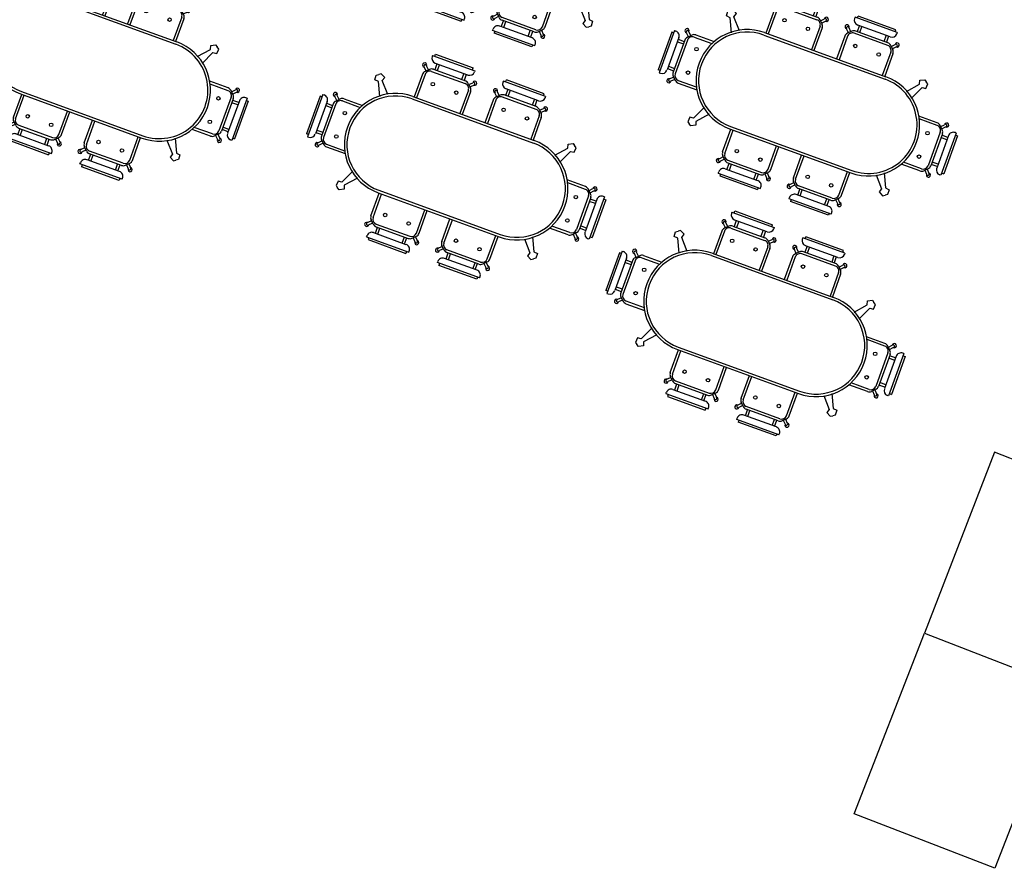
# Model space of a CAD drawing. Header units: inches. Extents: x 424 to 2043, y -237 to 445.
# Tile 466 of 656: x 930.16 to 938.24, y -86.46 to -79.49. Entities that reach past the tile are written whole.
import ezdxf

# ---------------------------------------------------------------- set-up
doc = ezdxf.new("R2010")
doc.units = ezdxf.units.IN
doc.header["$MEASUREMENT"] = 0
doc.layers.add('A-WALL', color=113, linetype='Continuous', lineweight=9)
for name, color, linetype in [('CAR', 1, 'Continuous'), ('MOBLEMAN', 1, 'Continuous'), ('RE', 1, 'Continuous'), ('TOZEHAT', 3, 'Continuous')]:
    doc.layers.add(name, color=color, linetype=linetype)

# ---------------------------------------------------------------- blocks, each defined once
blk = doc.blocks.new('CHAIR')
at = {"layer": 'RE'}
for p, q in [((-40.077, 50.509), (-40.077, 50.493)), ((-39.515, 50.509), (-40.077, 50.509)), ((-40.047, 50.509), (-40.047, 50.535)), ((-39.545, 50.535), (-40.047, 50.535)), ((-39.545, 50.509), (-39.545, 50.535)), ((-39.515, 50.509), (-39.515, 50.493)), ((-40.065, 50.32), (-40.103, 50.358)), ((-39.579, 50.429), (-40.01, 50.429)), ((-39.991, 50.429), (-39.991, 50.349)), ((-39.959, 50.429), (-39.959, 50.349)), ((-39.634, 50.429), (-39.634, 50.349)), ((-39.602, 50.429), (-39.602, 50.349)), ((-39.528, 50.32), (-39.489, 50.358)), ((-40.088, 50.298), (-40.126, 50.336)), ((-40.116, 50.242), (-40.116, 49.996)), ((-40.055, 50.33), (-40.098, 50.288)), ((-40.084, 50.253), (-40.084, 50.013)), ((-39.572, 50.317), (-40.02, 50.317)), ((-39.583, 50.349), (-40.01, 50.349)), ((-39.538, 50.33), (-39.495, 50.288)), ((-39.508, 50.253), (-39.508, 50.015)), ((-39.505, 50.298), (-39.467, 50.336)), ((-39.476, 50.242), (-39.476, 49.998)), ((-40.566, 49.911), (-40.548, 49.938)), ((-40.537, 49.855), (-40.566, 49.911)), ((-40.53, 49.965), (-40.548, 49.938)), ((-40.49, 49.87), (-40.537, 49.855)), ((-40.468, 49.961), (-40.53, 49.965)), ((-40.35, 49.745), (-40.49, 49.87)), ((-40.463, 49.912), (-40.468, 49.961)), ((-40.292, 49.833), (-40.463, 49.912)), ((-39.297, 49.833), (-39.126, 49.912)), ((-39.239, 49.745), (-39.099, 49.87)), ((-39.126, 49.912), (-39.121, 49.961)), ((-39.121, 49.961), (-39.059, 49.965)), ((-39.099, 49.87), (-39.051, 49.855)), ((-39.059, 49.965), (-39.041, 49.938)), ((-39.051, 49.855), (-39.023, 49.911)), ((-39.023, 49.911), (-39.041, 49.938)), ((-41.002, 49.387), (-41.002, 48.825)), ((-41.002, 49.387), (-40.986, 49.387)), ((-40.814, 49.374), (-40.852, 49.413)), ((-40.791, 49.397), (-40.829, 49.435)), ((-40.823, 49.364), (-40.781, 49.407)), ((-40.746, 49.394), (-40.434, 49.394)), ((-40.736, 49.426), (-40.434, 49.426)), ((-40.434, 49.442), (-40.434, 47.828)), ((-39.186, 49.442), (-39.186, 47.828)), ((-39.154, 49.442), (-39.154, 47.828)), ((-38.853, 49.426), (-39.154, 49.426)), ((-38.843, 49.394), (-39.154, 49.394)), ((-38.765, 49.364), (-38.808, 49.407)), ((-38.798, 49.397), (-38.76, 49.435)), ((-38.775, 49.374), (-38.737, 49.413)), ((-38.587, 49.387), (-38.603, 49.387)), ((-38.587, 49.387), (-38.587, 48.825)), ((-41.028, 49.357), (-41.028, 48.855)), ((-41.002, 49.357), (-41.028, 49.357)), ((-40.922, 49.323), (-40.922, 48.892)), ((-40.922, 49.3), (-40.842, 49.3)), ((-40.922, 49.268), (-40.842, 49.268)), ((-40.842, 49.319), (-40.842, 48.892)), ((-40.81, 49.33), (-40.81, 48.882)), ((-38.779, 49.33), (-38.779, 48.882)), ((-38.747, 49.319), (-38.747, 48.892)), ((-38.667, 49.3), (-38.747, 49.3)), ((-38.667, 49.268), (-38.747, 49.268)), ((-38.667, 49.323), (-38.667, 48.892)), ((-38.587, 49.357), (-38.561, 49.357)), ((-38.561, 49.357), (-38.561, 48.855)), ((-40.922, 48.943), (-40.842, 48.943)), ((-40.922, 48.911), (-40.842, 48.911)), ((-38.667, 48.943), (-38.747, 48.943)), ((-38.667, 48.911), (-38.747, 48.911)), ((-41.002, 48.855), (-41.028, 48.855)), ((-41.002, 48.825), (-40.986, 48.825)), ((-40.814, 48.837), (-40.852, 48.799)), ((-40.791, 48.814), (-40.829, 48.776)), ((-40.823, 48.847), (-40.781, 48.804)), ((-40.746, 48.818), (-40.434, 48.818)), ((-40.736, 48.786), (-40.434, 48.786)), ((-40.736, 48.786), (-40.434, 48.786)), ((-38.843, 48.818), (-39.154, 48.818)), ((-38.853, 48.786), (-39.154, 48.786)), ((-38.765, 48.847), (-38.808, 48.804)), ((-38.798, 48.814), (-38.76, 48.776)), ((-38.775, 48.837), (-38.737, 48.799)), ((-38.587, 48.825), (-38.603, 48.825)), ((-38.587, 48.855), (-38.561, 48.855)), ((-41.002, 48.415), (-41.028, 48.415)), ((-41.028, 47.913), (-41.028, 48.415)), ((-41.002, 48.445), (-40.986, 48.445)), ((-41.002, 47.883), (-41.002, 48.445)), ((-40.814, 48.433), (-40.852, 48.471)), ((-40.791, 48.456), (-40.829, 48.494)), ((-40.823, 48.423), (-40.781, 48.466)), ((-40.81, 47.94), (-40.81, 48.388)), ((-40.746, 48.452), (-40.434, 48.452)), ((-40.736, 48.484), (-40.434, 48.484)), ((-38.853, 48.484), (-39.154, 48.484)), ((-38.843, 48.452), (-39.154, 48.452)), ((-38.765, 48.423), (-38.808, 48.466)), ((-38.798, 48.456), (-38.76, 48.494)), ((-38.779, 47.94), (-38.779, 48.388)), ((-38.775, 48.433), (-38.737, 48.471)), ((-38.587, 48.445), (-38.603, 48.445)), ((-38.587, 47.883), (-38.587, 48.445)), ((-38.587, 48.415), (-38.561, 48.415)), ((-38.561, 47.913), (-38.561, 48.415)), ((-40.922, 47.947), (-40.922, 48.378)), ((-40.922, 48.359), (-40.842, 48.359)), ((-40.922, 48.327), (-40.842, 48.327)), ((-40.842, 47.951), (-40.842, 48.378)), ((-38.747, 47.951), (-38.747, 48.378)), ((-38.667, 48.359), (-38.747, 48.359)), ((-38.667, 48.327), (-38.747, 48.327)), ((-38.667, 47.947), (-38.667, 48.378)), ((-41.002, 47.913), (-41.028, 47.913)), ((-40.922, 48.002), (-40.842, 48.002)), ((-40.922, 47.97), (-40.842, 47.97)), ((-40.814, 47.896), (-40.852, 47.857)), ((-40.823, 47.906), (-40.781, 47.863)), ((-38.765, 47.906), (-38.808, 47.863)), ((-38.775, 47.896), (-38.737, 47.857)), ((-38.667, 48.002), (-38.747, 48.002)), ((-38.667, 47.97), (-38.747, 47.97)), ((-38.587, 47.913), (-38.561, 47.913)), ((-41.002, 47.883), (-40.986, 47.883)), ((-40.791, 47.873), (-40.829, 47.835)), ((-40.736, 47.844), (-40.434, 47.844)), ((-38.843, 47.876), (-39.154, 47.876)), ((-38.853, 47.844), (-39.154, 47.844)), ((-38.798, 47.873), (-38.76, 47.835)), ((-38.587, 47.883), (-38.603, 47.883)), ((-40.537, 47.415), (-40.566, 47.359)), ((-40.49, 47.4), (-40.537, 47.415)), ((-40.35, 47.525), (-40.49, 47.4)), ((-40.292, 47.437), (-40.463, 47.358)), ((-39.297, 47.437), (-39.126, 47.358)), ((-39.239, 47.525), (-39.099, 47.4)), ((-39.099, 47.4), (-39.051, 47.415)), ((-39.051, 47.415), (-39.023, 47.359)), ((-40.566, 47.359), (-40.548, 47.332)), ((-40.53, 47.305), (-40.548, 47.332)), ((-40.468, 47.309), (-40.53, 47.305)), ((-40.463, 47.358), (-40.468, 47.309)), ((-39.126, 47.358), (-39.121, 47.309)), ((-39.121, 47.309), (-39.059, 47.305)), ((-39.059, 47.305), (-39.041, 47.332)), ((-39.023, 47.359), (-39.041, 47.332)), ((-40.116, 47.028), (-40.116, 47.274)), ((-40.084, 47.017), (-40.084, 47.257)), ((-39.508, 47.017), (-39.508, 47.255)), ((-39.476, 47.028), (-39.476, 47.272)), ((-40.088, 46.972), (-40.126, 46.934)), ((-40.065, 46.95), (-40.103, 46.912)), ((-40.055, 46.94), (-40.098, 46.982)), ((-39.572, 46.953), (-40.02, 46.953)), ((-39.583, 46.921), (-40.01, 46.921)), ((-39.991, 46.841), (-39.991, 46.921)), ((-39.959, 46.841), (-39.959, 46.921)), ((-39.634, 46.841), (-39.634, 46.921)), ((-39.602, 46.841), (-39.602, 46.921)), ((-39.538, 46.94), (-39.495, 46.982)), ((-39.528, 46.95), (-39.489, 46.912)), ((-39.505, 46.972), (-39.467, 46.934)), ((-39.579, 46.841), (-40.01, 46.841)), ((-40.077, 46.761), (-40.077, 46.777)), ((-39.515, 46.761), (-40.077, 46.761)), ((-40.047, 46.761), (-40.047, 46.735)), ((-39.545, 46.735), (-40.047, 46.735)), ((-39.545, 46.761), (-39.545, 46.735)), ((-39.515, 46.761), (-39.515, 46.777))]:
    blk.add_line(p, q, dxfattribs=at)
at = {"layer": 'RE', "flags": 128}
for points in [[(-40.402, 49.442), (-40.402, 47.828)], [(-40.746, 47.876), (-40.434, 47.876)]]:
    blk.add_lwpolyline(points, dxfattribs=at)
at = {"layer": 'RE'}
blk.add_lwpolyline([(-40.402, 47.828, 1), (-39.186, 47.828, 1)], format="xyb", dxfattribs=at)
for centre in [(-39.952, 50.172), (-39.64, 50.172), (-40.665, 49.262), (-38.924, 49.262), (-40.665, 48.95), (-38.924, 48.95), (-40.665, 48.32), (-38.924, 48.32), (-40.665, 48.008), (-38.924, 48.008), (-39.952, 47.098), (-39.64, 47.098)]:
    blk.add_circle(centre, 0.0216, dxfattribs=at)
for centre, radius, start, end in [((-40.013, 50.493), 0.064, 180, 270), ((-39.579, 50.493), 0.064, 270, 0), ((-40.129, 50.362), 0.0263, 352.5005, 277.4678), ((-40.118, 50.351), 0.0169, 25.7666, 244.2017), ((-39.463, 50.362), 0.0263, 262.5322, 187.4995), ((-39.474, 50.351), 0.0169, 295.7983, 154.2334), ((-40.052, 50.242), 0.064, 135, 180), ((-40.02, 50.253), 0.064, 90, 180), ((-40.01, 50.285), 0.064, 90, 135), ((-39.583, 50.285), 0.064, 45, 90), ((-39.572, 50.253), 0.064, 0, 90), ((-39.54, 50.242), 0.064, 0, 45), ((-39.794, 49.442), 0.64, 0, 180), ((-39.794, 49.442), 0.608, 0, 180), ((-40.986, 49.323), 0.064, 0, 90), ((-40.855, 49.439), 0.0263, 352.5322, 277.4995), ((-40.844, 49.428), 0.0169, 25.7983, 244.2334), ((-40.746, 49.33), 0.064, 90, 180), ((-40.736, 49.362), 0.064, 90, 135), ((-38.853, 49.362), 0.064, 45, 90), ((-38.843, 49.33), 0.064, 0, 90), ((-38.734, 49.439), 0.0263, 262.5005, 187.4678), ((-38.745, 49.428), 0.0169, 295.7666, 154.2017), ((-38.603, 49.323), 0.064, 90, 180), ((-40.778, 49.319), 0.064, 135, 180), ((-38.811, 49.319), 0.064, 0, 45), ((-40.986, 48.889), 0.064, 270, 0), ((-40.778, 48.892), 0.064, 180, 225), ((-40.746, 48.882), 0.064, 180, 270), ((-38.843, 48.882), 0.064, 270, 0), ((-38.811, 48.892), 0.064, 315, 0), ((-38.603, 48.889), 0.064, 180, 270), ((-40.855, 48.773), 0.0263, 82.5005, 7.4678), ((-40.844, 48.784), 0.0169, 115.7666, 334.2017), ((-40.736, 48.85), 0.064, 225, 270), ((-38.853, 48.85), 0.064, 270, 315), ((-38.734, 48.773), 0.0263, 172.5322, 97.4995), ((-38.745, 48.784), 0.0169, 205.7983, 64.2334), ((-40.855, 48.497), 0.0263, 352.5322, 277.4995), ((-38.734, 48.497), 0.0263, 262.5005, 187.4678), ((-40.986, 48.381), 0.064, 0, 90), ((-40.844, 48.486), 0.0169, 25.7983, 244.2334), ((-40.778, 48.378), 0.064, 135, 180), ((-40.746, 48.388), 0.064, 90, 180), ((-40.736, 48.42), 0.064, 90, 135), ((-38.853, 48.42), 0.064, 45, 90), ((-38.843, 48.388), 0.064, 0, 90), ((-38.811, 48.378), 0.064, 0, 45), ((-38.745, 48.486), 0.0169, 295.7666, 154.2017), ((-38.603, 48.381), 0.064, 90, 180), ((-40.986, 47.947), 0.064, 270, 0), ((-40.778, 47.951), 0.064, 180, 225), ((-40.746, 47.94), 0.064, 180, 270), ((-38.843, 47.94), 0.064, 270, 0), ((-38.811, 47.951), 0.064, 315, 0), ((-38.603, 47.947), 0.064, 180, 270), ((-40.855, 47.831), 0.0263, 82.5005, 7.4678), ((-40.844, 47.842), 0.0169, 115.7666, 334.2017), ((-40.736, 47.908), 0.064, 225, 270), ((-39.794, 47.828), 0.64, 180, 0), ((-38.853, 47.908), 0.064, 270, 315), ((-38.734, 47.831), 0.0263, 172.5322, 97.4995), ((-38.745, 47.842), 0.0169, 205.7983, 64.2334), ((-40.129, 46.908), 0.0263, 82.5322, 7.4995), ((-40.118, 46.919), 0.0169, 115.7983, 334.2334), ((-40.052, 47.028), 0.064, 180, 225), ((-40.02, 47.017), 0.064, 180, 270), ((-40.01, 46.985), 0.064, 225, 270), ((-39.583, 46.985), 0.064, 270, 315), ((-39.572, 47.017), 0.064, 270, 360), ((-39.54, 47.028), 0.064, 315, 360), ((-39.463, 46.908), 0.0263, 172.5005, 97.4678), ((-39.474, 46.919), 0.0169, 205.7666, 64.2017), ((-40.013, 46.777), 0.064, 90, 180), ((-39.579, 46.777), 0.064, 0, 90)]:
    blk.add_arc(centre, radius, start, end, dxfattribs=at)
blk = doc.blocks.new('MIZNAHARKHORI')
at = {"layer": 'TOZEHAT', "xscale": 0.684, "yscale": 0.684, "zscale": 0.684, "rotation": 270}
blk.add_blockref('CHAIR', (-31.9846, -27.4129), dxfattribs=at)

msp = doc.modelspace()

# ---------------------------------------------------------------- linework, layer by layer
at = {"layer": 'A-WALL', "lineweight": 25}
msp.add_open_spline([(936.6618, -76.173), (939.5078, -78.1753), (942.3538, -80.1776), (945.1997, -82.1799)], degree=3, dxfattribs=at)
at = {"layer": 'MOBLEMAN'}
for p, q in [((938.1629, -83.0459), (937.5868, -84.5299)), ((939.3162, -83.4937), (938.1629, -83.0459)), ((937.0107, -86.0138), (937.5868, -84.5299)), ((937.5868, -84.5299), (938.7401, -84.9777)), ((937.5868, -84.5299), (938.7401, -84.9777)), ((938.7401, -84.9777), (938.164, -86.4616)), ((938.164, -86.4616), (937.0107, -86.0138)), ((938.164, -86.4616), (937.0107, -86.0138))]:
    msp.add_line(p, q, dxfattribs=at)

# ---------------------------------------------------------------- block references
at = {"layer": 'CAR', "lineweight": 50, "xscale": 0.9599999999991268, "yscale": 0.9599999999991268, "zscale": 0.9599999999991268, "rotation": 160.017056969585}
for p in [(935.2878, -79.389), (931.8992, -80.4854), (937.7219, -80.7714), (934.8344, -81.2958), (937.2924, -82.5828)]:
    msp.add_blockref('MIZNAHARKHORI', p, dxfattribs=at)

doc.saveas('drawing.dxf')
